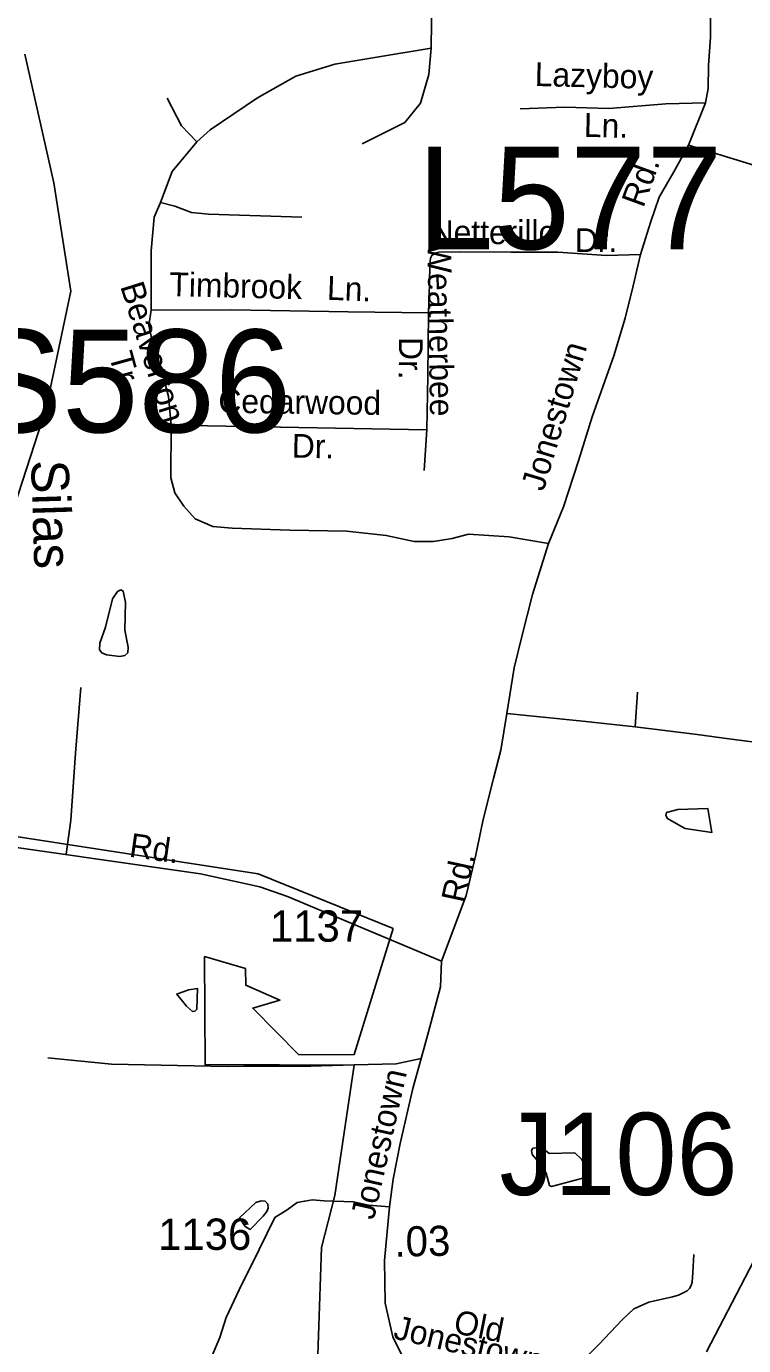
# Model space of a CAD drawing. Extents: x 1547597 to 1699558, y 810033 to 920809.
# Drawn here: x 1599977 to 1602841, y 836281 to 841544 of the extents above; entities that cross this region are included whole.
import ezdxf

# ---------------------------------------------------------------- set-up
doc = ezdxf.new("R2010")
doc.units = 0
for name, color, linetype in [('Exist Boundary Political City Limit New', 7, 'Continuous'), ('Exist Hydrographic Creek Single Shore', 7, 'Continuous'), ('Exist Hydrographic Creek Single Shore Label', 7, 'Continuous'), ('Exist Hydrographic Misc Water Feature', 7, 'Continuous'), ('Exist Road Non-System Structure Non-Sys Other Number Label', 7, 'Continuous'), ('Exist Road Non-System Type 51', 7, 'Continuous'), ('Exist Road Non-System Type 51 Label', 7, 'Continuous'), ('Exist Road Primary Interstate Structure Cantilever Sign Number Label', 7, 'Continuous'), ('Exist Road Primary Interstate Structure Ovrhead Sign Number Label', 7, 'Continuous'), ('Exist Road Secondary Mileage Hundredths English Label', 7, 'Continuous'), ('Exist Road Secondary Type 51 Attributed', 7, 'Continuous'), ('Exist Road Secondary Type 51 Label', 7, 'Continuous'), ('Exist Road Secondary Type 51 Number Label', 7, 'Continuous'), ('Map Preparation Boundary City Limit Buffer Line', 7, 'Continuous')]:
    doc.layers.add(name, color=color, linetype=linetype)

msp = doc.modelspace()

# ---------------------------------------------------------------- linework, layer by layer
at = {"layer": 'Exist Boundary Political City Limit New'}
for points in [[(1601442.1, 837944.4), (1600902.9, 838162.6), (1599718.1, 838345.1), (1599516.3, 838369.7), (1599166.9, 838468.2), (1599191.5, 837385.2), (1598488.7, 837399), (1598473.5, 837188.8), (1598374.7, 837193.8), (1598364.6, 837145.7), (1598425.4, 836829.1), (1598377.4, 836564.6), (1598336.9, 836405), (1598250.8, 836131.5)], [(1601131.1, 835970.3), (1601154.7, 836671.8), (1601208.3, 836879.6), (1601286.2, 837400.2), (1600690.9, 837401.9), (1600688.6, 837833.2), (1600851.7, 837785.4), (1600852.9, 837718.9), (1600989.2, 837659.5), (1600880.9, 837626.9), (1601065, 837441.6), (1601286.2, 837442.4), (1601442.1, 837944.4)]]:
    msp.add_lwpolyline(points, dxfattribs=at)
at = {"layer": 'Exist Hydrographic Creek Single Shore'}
for points in [[(1602691.7, 836256.2), (1603153.7, 837143), (1603159.6, 837602.5), (1603121.7, 837895.4), (1603133.7, 838226.7), (1603245.6, 838510.1), (1603617.6, 838863.6), (1603752.6, 838962.7), (1603984.7, 839483.2), (1604382.7, 839977.3), (1604748.4, 840569), (1605029.2, 841139), (1605298.8, 841732), (1605693, 842516.7)], [(1599899.6, 839536.4), (1600055.8, 840020.4), (1600155.2, 840487.1), (1600086.4, 840920.1), (1599971.7, 841432.8)]]:
    msp.add_lwpolyline(points, dxfattribs=at)
at = {"layer": 'Exist Hydrographic Misc Water Feature'}
for points in [[(1600292.9, 839147.1), (1600269.9, 839083.1), (1600269.1, 839057), (1600278.1, 839044.3), (1600296.6, 839036.5), (1600350.4, 839030.4), (1600370.1, 839034), (1600381.7, 839045.3), (1600383.5, 839067.6), (1600370.1, 839135.3), (1600373, 839245.9), (1600364.2, 839290.7), (1600353.9, 839295.8), (1600341.3, 839289.3), (1600321.4, 839259.6), (1600292.9, 839147.1)], [(1602580.8, 838358), (1602607.2, 838344.4), (1602713.6, 838328.2), (1602697.6, 838424.4), (1602577.8, 838419.6), (1602532.3, 838407.2), (1602530.5, 838396), (1602536.8, 838383.7), (1602580.8, 838358)], [(1600624.9, 837700.9), (1600577.5, 837683.2), (1600616.6, 837635), (1600640.3, 837614.2), (1600650.3, 837614.6), (1600658, 837622.7), (1600660.9, 837705.3), (1600624.9, 837700.9)], [(1602192.8, 837024.9), (1602166.1, 837050.5), (1602064.5, 837046.7), (1602038.3, 837068.1), (1602021.5, 837071), (1601999.5, 837068.5), (1601993.7, 837059.8), (1601996.6, 837042.9), (1602039, 836993.6), (1602052.5, 836968.6), (1602065.5, 836920), (1602073.9, 836916.1), (1602213.4, 836952.9), (1602210.1, 836999), (1602192.8, 837024.9)], [(1600922.4, 836797.5), (1600937.1, 836815.4), (1600942.6, 836829.4), (1600941.7, 836845.4), (1600931, 836857.1), (1600915.1, 836859.1), (1600893, 836852.1), (1600827.7, 836790.2), (1600850.4, 836756.3), (1600870.5, 836744.2), (1600922.4, 836797.5)]]:
    msp.add_lwpolyline(points, dxfattribs=at)
at = {"layer": 'Exist Road Non-System Type 51'}
for p, q in [((1602619.9, 841070.8), (1602687.9, 841238.8)), ((1601733.5, 838077), (1601634.8, 837815.3))]:
    msp.add_line(p, q, dxfattribs=at)
for points in [[(1601621.1, 842537.8), (1601612.3, 842033.8), (1601595.7, 841667.1), (1601593.6, 841457.3)], [(1602687.9, 841238.8), (1602698.7, 841296.6), (1602700.6, 841388.6), (1602707.9, 841501.1), (1602707.9, 841635.5)], [(1601593.6, 841457.3), (1601384.6, 841422.1), (1601208.6, 841393.1), (1601053.4, 841345.4), (1600900.2, 841258.4), (1600710.9, 841130.8), (1600657.1, 841083.2)], [(1601593.6, 841457.3), (1601583.2, 841351.6), (1601550.1, 841237.7), (1601488, 841161.1), (1601318.3, 841076.1)], [(1600657.1, 841083.2), (1600597.1, 841147.4), (1600539.1, 841257.2)], [(1601948.1, 841215), (1602126.7, 841221.4), (1602302.3, 841217), (1602529.6, 841234.6), (1602687.9, 841238.8)], [(1600657.1, 841083.2), (1600559.8, 840965.1), (1600512.2, 840840.8)], [(1602619.9, 841070.8), (1602561.3, 840963.2), (1602502.7, 840863), (1602468.4, 840762.1), (1602429.2, 840634.2)], [(1603825.2, 840010.5), (1603653.2, 840073.6), (1603507, 840191.2), (1603375.1, 840331.9), (1603280.4, 840572.9), (1603208.8, 840796.7), (1603185.8, 840857), (1603148.5, 840888.5), (1603091.2, 840923), (1602967.9, 840963.2), (1602619.9, 841070.8)], [(1600512.2, 840840.8), (1600487.6, 840783.3), (1600475.2, 840648.6), (1600475.2, 840412.5)], [(1600512.2, 840840.8), (1600570.2, 840826.3), (1600636.4, 840801.5), (1600704.7, 840795.2), (1601077.2, 840782.8)], [(1602429.2, 840634.2), (1602293.5, 840630.1), (1602099.3, 840643.1), (1601911.6, 840643.5), (1601711.7, 840644.1), (1601623.9, 840643.3), (1601613.2, 840640.9), (1601604.9, 840637.1), (1601596.2, 840630.1), (1601590.4, 840619), (1601587.3, 840595.8), (1601586.2, 840513.8), (1601582.8, 840401.8)], [(1602429.2, 840634.2), (1602399.6, 840509.5), (1602368, 840380.5), (1602322.1, 840229.1), (1602236.1, 839985.7), (1602181.7, 839810.7), (1602121.4, 839627.1), (1602061.5, 839480.4), (1601998.2, 839277), (1601955.1, 839110.5), (1601924.1, 838985.3), (1601895.5, 838802.6), (1601870.7, 838657)], [(1600475.2, 840412.5), (1600466.4, 840351.3), (1600487.1, 840253.9), (1600520.2, 840158.6), (1600545, 840067.5), (1600555.4, 839953.5)], [(1600475.2, 840412.5), (1600795.5, 840413.4), (1601261.2, 840405.1), (1601582.8, 840401.8)], [(1601582.8, 840401.8), (1601579.9, 840150.3), (1601575.8, 839934.9)], [(1602061.5, 839480.4), (1601904.2, 839507.3), (1601742.8, 839517.7), (1601676.6, 839501.1), (1601602.1, 839488.7), (1601525.5, 839488.7), (1601413.7, 839513.5), (1601256.4, 839530.1), (1601028.8, 839534.2), (1600798.1, 839542.5), (1600721.5, 839548.7), (1600651.2, 839579.8), (1600605.6, 839629.5), (1600570.5, 839683.3), (1600553.9, 839743.4), (1600555.4, 839953.5)], [(1601575.8, 839934.9), (1601064.5, 839943.2), (1600555.4, 839953.5)], [(1601575.8, 839934.9), (1601564.8, 839772.5)], [(1600136.4, 838241.7), (1600154.1, 838377.4), (1600173.8, 838645), (1600195.1, 838906.7)], [(1602408.1, 838749.7), (1602416.9, 838888.5)], [(1601895.5, 838802.6), (1602185.9, 838774), (1602408.1, 838749.7)], [(1602408.1, 838749.7), (1602654.5, 838718.9), (1602782.1, 838701.3), (1602874.5, 838690.3), (1602925.1, 838683.7), (1602984.5, 838688.1), (1603035.1, 838703.5)], [(1601870.7, 838657), (1601841.4, 838543.5), (1601801.3, 838380), (1601771.4, 838238.6), (1601733.5, 838077)], [(1601634.8, 837815.3), (1601630.9, 837712.5), (1601582.6, 837533.4), (1601553.2, 837425.7)], [(1601553.2, 837425.7), (1601453.9, 837405.1), (1601286, 837401.3), (1601112.2, 837395.7), (1600964.3, 837395.5), (1600844.4, 837395.1), (1600778.5, 837394), (1600316.8, 837403.6), (1600063.2, 837429.1)], [(1601553.2, 837425.7), (1601519.6, 837306.3), (1601468.9, 837087), (1601441, 836945.5), (1601426.7, 836834.6)], [(1601426.7, 836834.6), (1601406.7, 836620.4), (1601410, 836449.6), (1601440.1, 836315.7), (1601504.7, 836184.7)], [(1602101.5, 835967.6), (1602133.6, 836069.2), (1602146.5, 836141), (1602175.3, 836198.6), (1602262.3, 836285.3), (1602355.3, 836384.1), (1602401.8, 836427.6), (1602462.2, 836454.8), (1602556.3, 836475.5), (1602580, 836482.6), (1602602.4, 836492.9), (1602614.8, 836499.7), (1602624.6, 836508.5), (1602630.8, 836520.6), (1602634.9, 836534.5), (1602637.5, 836572.3), (1602642.3, 836644.2)]]:
    msp.add_lwpolyline(points, dxfattribs=at)
at = {"layer": 'Exist Road Secondary Type 51 Attributed'}
for points in [[(1598467.9, 838573.5), (1599191, 838413.4), (1599712.3, 838300.5), (1600672.7, 838162.8), (1600909.8, 838111.8), (1601019.9, 838072.3), (1601634.8, 837815.3)], [(1601426.7, 836834.6), (1601343.1, 836841.3), (1601282.9, 836854.7), (1601165.8, 836858.1), (1601117.5, 836862.1), (1601088.6, 836857.3), (1601058, 836852.2), (1601017.7, 836822.8), (1600968.5, 836792.5), (1600906.1, 836664), (1600826.9, 836503.7), (1600775, 836393.3), (1600750, 836313.7), (1600719.5, 836241.4)]]:
    msp.add_lwpolyline(points, dxfattribs=at)
at = {"layer": 'Map Preparation Boundary City Limit Buffer Line'}
for points in [[(1601442.1, 837944.4), (1600902.9, 838162.6), (1599718.1, 838345.1), (1599516.3, 838369.7), (1599166.9, 838468.2), (1599191.5, 837385.2), (1598488.7, 837399), (1598473.5, 837188.8), (1598374.7, 837193.8), (1598364.6, 837145.7), (1598425.4, 836829.1), (1598377.4, 836564.6), (1598336.9, 836405), (1598250.8, 836131.5)], [(1601131.1, 835970.3), (1601154.7, 836671.8), (1601208.3, 836879.6), (1601286.2, 837400.2), (1600690.9, 837401.9), (1600688.6, 837833.2), (1600851.7, 837785.4), (1600852.9, 837718.9), (1600989.2, 837659.5), (1600880.9, 837626.9), (1601065, 837441.6), (1601286.2, 837442.4), (1601442.1, 837944.4)]]:
    msp.add_lwpolyline(points, dxfattribs=at)

# ---------------------------------------------------------------- texts
at = {"layer": 'Exist Hydrographic Creek Single Shore Label'}
msp.add_text('Silas', height=150, rotation=271.807, dxfattribs=at).set_placement((1599995.7, 839812.5))
at = {"layer": 'Exist Road Non-System Structure Non-Sys Other Number Label'}
msp.add_text('J106', height=328.08, dxfattribs=at).set_placement((1601865.3, 836881.7))
at = {"layer": 'Exist Road Non-System Type 51 Label'}
for s, rotation, p in [('Lazyboy', 358.5766, (1602005.7, 841306.4)), ('Ln.', 358.5766, (1602201.8, 841103.6)), ('Rd.', 69.9179, (1602439.9, 840817.1)), ('Netterillo', 359.8758, (1601591, 840675.9)), ('Dr.', 359.8758, (1602166.7, 840643.7)), ('Weatherbee', 270.8569, (1601578.2, 840679.3)), ('Timbrook', 358.6499, (1600547.4, 840468.2)), ('Ln.', 357.8249, (1601176, 840453.6)), ('Beaverton', 287.3595, (1600351.1, 840507.6)), ('Dr.', 269.7218, (1601464.6, 840304.9)), ('Jonestown', 73.267, (1602041.9, 839685.6)), ('Tr.', 285.4394, (1600306.1, 840232.2)), ('Cedarwood', 359.2474, (1600743.1, 840002.5)), ('Dr.', 358.7892, (1601035.9, 839823.7)), ('Rd.', 77.8454, (1601725.6, 838043.3)), ('Jonestown', 77.3766, (1601364.5, 836779.4)), ('Jonestown', 346.8914, (1601438.4, 836309.7)), ('Old', 348.5677, (1601678.2, 836331.9))]:
    msp.add_text(s, height=95, rotation=rotation, dxfattribs=at).set_placement(p)
at = {"layer": 'Exist Road Primary Interstate Structure Cantilever Sign Number Label'}
msp.add_text('L577', height=410.1, dxfattribs=at).set_placement((1601536.7, 840654.6))
at = {"layer": 'Exist Road Primary Interstate Structure Ovrhead Sign Number Label'}
msp.add_text('S586', height=410.1, dxfattribs=at).set_placement((1599754, 839924.4))
at = {"layer": 'Exist Road Secondary Mileage Hundredths English Label'}
msp.add_text('.03', height=120, rotation=1.0233, dxfattribs=at).set_placement((1601447.5, 836635.7))
at = {"layer": 'Exist Road Secondary Type 51 Label'}
msp.add_text('Rd.', height=95, rotation=351.9275, dxfattribs=at).set_placement((1600384.4, 838232.1))
at = {"layer": 'Exist Road Secondary Type 51 Number Label'}
for s, p in [('1137', (1600949.5, 837892.3)), ('1136', (1600503.3, 836662.8))]:
    msp.add_text(s, height=125, dxfattribs=at).set_placement(p)

doc.saveas('drawing.dxf')
